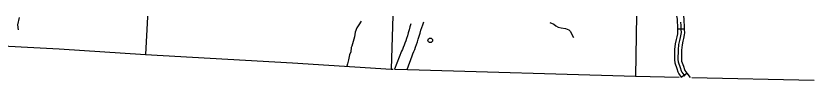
# Model space of a CAD drawing. Extents: x 653372 to 905732, y 627442 to 787275.
# Drawn here: x 888256 to 905732, y 654377 to 655608 of the extents above; entities that cross this region are included whole.
import ezdxf

# ---------------------------------------------------------------- set-up
doc = ezdxf.new("R2010")
doc.units = 0
for name, color, linetype in [('Level 11', 7, 'Continuous'), ('Level 2', 7, 'Continuous'), ('Level 35', 7, 'Continuous'), ('Level 45', 7, 'Continuous'), ('Level 5', 7, 'Continuous'), ('Level 56', 7, 'Continuous')]:
    doc.layers.add(name, color=color, linetype=linetype)

msp = doc.modelspace()

# ---------------------------------------------------------------- linework, layer by layer
at = {"layer": 'Level 11'}
for points in [[(896905, 655608), (896884, 655539), (896865, 655474), (896845, 655408), (896828, 655348), (896809, 655290), (896791, 655236), (896773, 655186), (896755, 655138), (896737, 655093), (896719, 655050), (896701, 655007), (896544, 654618), (896819, 654610)], [(896819, 654610), (896930, 654911), (896948, 654954), (896967, 655000), (896987, 655048), (897006, 655099), (897026, 655154), (897046, 655212), (897066, 655275), (897084, 655337), (897104, 655403), (897122, 655469), (897141, 655530), (897162, 655589), (897187, 655648)]]:
    msp.add_lwpolyline(points, dxfattribs=at)
at = {"layer": 'Level 2'}
for points in [[(886850, 655199), (887184, 655181), (887400, 655158), (889200, 655058), (891091, 654939), (894310, 654752), (896469, 654620), (896514, 654619)], [(896840, 654609), (901820, 654466), (902776, 654444)], [(903054, 654438), (905732, 654377)]]:
    msp.add_lwpolyline(points, dxfattribs=at)
at = {"layer": 'Level 35'}
for points in [[(888329, 655749), (888289, 655586), (888303, 655475)], [(895764, 655589), (895720, 655517), (895683, 655424), (895667, 655323)], [(895816, 655666), (895764, 655589)], [(899950, 655636), (900034, 655598), (900080, 655563), (900126, 655538), (900198, 655518), (900289, 655508), (900329, 655493), (900362, 655476), (900393, 655444), (900467, 655311)], [(895667, 655323), (895611, 655120), (895596, 655089), (895585, 654995), (895562, 654927), (895538, 654823), (895516, 654737), (895504, 654680)]]:
    msp.add_lwpolyline(points, dxfattribs=at)
at = {"layer": 'Level 45'}
for p, q in [((902741, 655495), (902890, 655498)), ((902823, 654443), (902947, 654527))]:
    msp.add_line(p, q, dxfattribs=at)
for points in [[(902664, 655987), (902671, 655966), (902693, 655914), (902706, 655853), (902734, 655706), (902735, 655643), (902740, 655569), (902741, 655495)], [(902805, 656037), (902811, 656019), (902836, 655958), (902852, 655883), (902883, 655721), (902884, 655648), (902889, 655576), (902890, 655498)], [(902809, 655645), (902814, 655572), (902816, 655483), (902819, 655416), (902815, 655381), (902801, 655306), (902785, 655246)], [(902741, 655495), (902741, 655481), (902744, 655418), (902741, 655392), (902728, 655323), (902712, 655263), (902693, 655171), (902679, 655044), (902679, 654994), (902679, 654979)], [(902890, 655498), (902891, 655486), (902894, 655413), (902889, 655370), (902874, 655289), (902857, 655229), (902841, 655148), (902828, 655035), (902828, 654992), (902828, 654976)], [(902785, 655246), (902767, 655159), (902754, 655040), (902754, 654993), (902751, 654872), (902752, 654827), (902757, 654774), (902799, 654657), (902822, 654584), (902838, 654549), (902903, 654461)], [(902679, 654979), (902676, 654872), (902677, 654822), (902683, 654757), (902729, 654633), (902752, 654558), (902773, 654512), (902823, 654443)], [(902828, 654976), (902826, 654872), (902827, 654831), (902830, 654790), (902870, 654681), (902892, 654611), (902903, 654587), (902947, 654527)], [(902947, 654527), (903018, 654438)]]:
    msp.add_lwpolyline(points, dxfattribs=at)
at = {"layer": 'Level 5'}
for points in [[(891368, 660161), (891091, 654939)], [(896576, 658766), (896520, 656266), (896469, 654620)], [(901870, 657586), (901820, 654466)]]:
    msp.add_lwpolyline(points, dxfattribs=at)
at = {"layer": 'Level 56'}
msp.add_circle((897328, 655247), 49.8, dxfattribs=at)

doc.saveas('drawing.dxf')
